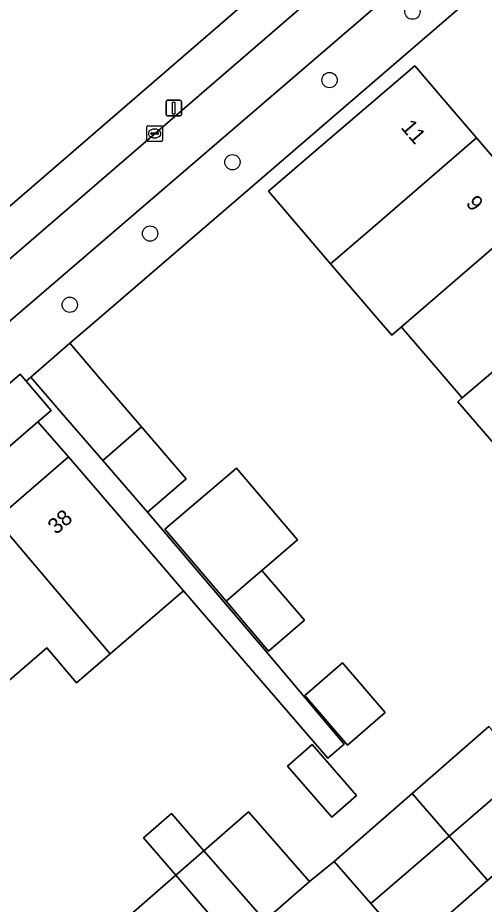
# Model space of a CAD drawing. Extents: x 158472 to 159562, y 388525 to 389606.
# Drawn here: x 159089.3 to 159119.1, y 388962.7 to 389019.3 of the extents above; entities that cross this region are included whole.
import ezdxf

# ---------------------------------------------------------------- set-up
doc = ezdxf.new("R2010")
doc.units = 0
for name, color, linetype in [('IMGEO_Berm_groen', 7, 'Continuous'), ('IMGEO_Boom', 7, 'Continuous'), ('IMGEO_Erf', 7, 'Continuous'), ('IMGEO_Fietspad_gesloten', 7, 'Continuous'), ('IMGEO_Kolk', 7, 'Continuous'), ('IMGEO_Lichtmast', 7, 'Continuous'), ('IMGEO_Pand', 7, 'Continuous'), ('IMGEO_Pand_nummerreeks', 7, 'Continuous'), ('IMGEO_Rijbaan_lokaal_open', 7, 'Continuous'), ('IMGEO_Voetpad_open', 7, 'Continuous')]:
    doc.layers.add(name, color=color, linetype=linetype)

msp = doc.modelspace()

# ---------------------------------------------------------------- linework, layer by layer
at = {"layer": 'IMGEO_Berm_groen'}
msp.add_lwpolyline([(159118.475, 389020.818), (159116.168, 389023.498), (159088.825, 389000), (159083.834, 388995.711), (159085.801, 388993.418), (159089.425, 388996.533), (159089.799, 388996.097), (159090.101, 388996.357), (159092.603, 388998.514), (159094.327, 389000)], close=True, dxfattribs=at)
at = {"layer": 'IMGEO_Boom'}
for centre in [(159114.479, 389019.695), (159109.183, 389015.325), (159102.983, 389010.081), (159097.725, 389005.521), (159092.594, 389000.973)]:
    msp.add_circle(centre, 0.489, dxfattribs=at)
at = {"layer": 'IMGEO_Erf'}
for points in [[(159110.952, 389026.462), (159097.025, 389048.03), (159094.634, 389046.479), (159094.161, 389047.197), (159074.652, 389034.542), (159079.913, 389028.224), (159079.056, 389027.511), (159082.11, 389023.773), (159078.506, 389021.057), (159078.33, 389021.26), (159076.667, 389019.79), (159080.175, 389015.432), (159083.313, 389018.074), (159085.077, 389015.979), (159086.84, 389013.885), (159083.702, 389011.243), (159087.25, 389007.054), (159087.812, 389006.457)], [(159087.868, 388987.264), (159092.507, 388991.257), (159090.561, 388993.506), (159062.363, 388969.113), (159062.048, 388968.84), (159062.836, 388967.979), (159070.383, 388959.731), (159071.162, 388960.402), (159065.957, 388966.45), (159070.61, 388970.456), (159074.56, 388973.856), (159075.052, 388974.279), (159075.188, 388974.396), (159074.225, 388975.519), (159078.774, 388979.435), (159083.318, 388983.347)], [(159098.671, 388986.652), (159103.242, 388990.54), (159107.129, 388985.97), (159104.852, 388984.004), (159107.583, 388980.83), (159105.276, 388978.845), (159102.584, 388982.052)], [(159107.6, 388976.013), (159110.016, 388978.099), (159112.742, 388974.941), (159110.326, 388972.855)], [(159106.501, 388971.504), (159108.073, 388972.878), (159110.912, 388969.628), (159109.34, 388968.254)]]:
    msp.add_lwpolyline(points, close=True, dxfattribs=at)
for points in [[(159118.475, 389020.818), (159094.327, 389000), (159092.603, 388998.514), (159094.54, 388996.24), (159097.179, 388993.175), (159100.034, 388989.859), (159097.549, 388987.72), (159105.25, 388978.693), (159110.108, 388972.914), (159109.067, 388972.018), (159099.861, 388982.713), (159095.182, 388978.685), (159093.031, 388976.834), (159091.137, 388979.055), (159088.742, 388976.994), (159084.202, 388973.084), (159080.821, 388970.174), (159079.743, 388969.246), (159079.662, 388969.176), (159080.585, 388968.1), (159076.04, 388964.187), (159078.1, 388961.795)], [(159121.284, 388990.235), (159117.383, 388994.78), (159117.663, 388995.021), (159114.185, 388999.084), (159113.896, 388999.422), (159113.771, 388999.568), (159113.156, 388999.037), (159112.332, 389000), (159109.253, 389003.597), (159105.28, 389008.238), (159108.3, 389010.823), (159114.624, 389016.236), (159116.378, 389014.187), (159118.567, 389011.629), (159120.859, 389008.951)], [(159164.945, 388955.64), (159162.862, 388963.067), (159160.285, 388972.252), (159150.387, 388983.731), (159145.661, 388989.212), (159141.174, 388985.475), (159143.562, 388982.741), (159146.025, 388979.921), (159141.02, 388975.55), (159138.527, 388978.405), (159136.169, 388981.104), (159131.778, 388977.318), (159132.791, 388976.129), (159136.604, 388971.764), (159132.069, 388967.803), (159129.112, 388965.22), (159130.191, 388963.985), (159128.535, 388962.538), (159124.587, 388967.056), (159126.243, 388968.503), (159125.295, 388969.587), (159124.199, 388968.503), (159119.287, 388964.213), (159114.314, 388959.869)], [(159094.863, 388960.605), (159099.369, 388964.541), (159097.295, 388966.917), (159099.084, 388968.478), (159101.157, 388966.103), (159104.011, 388968.596), (159107.903, 388964.14), (159109.471, 388965.414), (159114.455, 388969.768), (159119.356, 388974.048)]]:
    msp.add_lwpolyline(points, dxfattribs=at)
at = {"layer": 'IMGEO_Fietspad_gesloten'}
for points in [[(159114.372, 389026.022), (159084.209, 389000), (159070.579, 388988.241), (159054.573, 388974.475), (159049.939, 388970.49), (159033.647, 388956.597), (159018.694, 388943.743), (159015.935, 388941.39), (159013.072, 388938.778), (159010.208, 388936.145), (159007.355, 388933.494), (159004.156, 388930.365), (159000.439, 388926.694), (159000, 388926.236), (158997.258, 388923.376), (158993.803, 388919.761), (158991.035, 388916.747), (158984.126, 388908.89), (158982.556, 388907.1), (158984.817, 388905.117), (158987.972, 388908.688), (158989.914, 388910.905), (158990.387, 388911.446), (158993.186, 388914.58)], [(159014.827, 388936.367), (159018.984, 388940.048), (159020.502, 388941.386), (159021.841, 388942.564), (159033.342, 388952.392), (159033.936, 388952.903), (159035.257, 388954.041), (159049.743, 388966.513), (159053.815, 388969.942), (159058.101, 388973.55), (159082.483, 388994.437), (159083.834, 388995.711), (159088.825, 389000), (159116.168, 389023.498)]]:
    msp.add_lwpolyline(points, dxfattribs=at)
at = {"layer": 'IMGEO_Kolk'}
for p, q in [((159097.514, 389011.486), (159097.514, 389012.338)), ((159097.589, 389012.412), (159098.441, 389012.412)), ((159097.773, 389011.906), (159097.773, 389011.918)), ((159097.816, 389011.955), (159098.214, 389011.955)), ((159098.002, 389012.192), (159098.027, 389012.192)), ((159098.257, 389011.918), (159098.257, 389011.906)), ((159098.515, 389012.338), (159098.515, 389011.486)), ((159098.441, 389011.412), (159097.589, 389011.412)), ((159098.211, 389011.869), (159097.813, 389011.869)), ((159098.025, 389011.632), (159098, 389011.632))]:
    msp.add_line(p, q, dxfattribs=at)
for points in [[(159097.514, 389011.486), (159097.514, 389012.338)], [(159097.589, 389012.412), (159098.441, 389012.412)], [(159098.515, 389012.338), (159098.515, 389011.486)], [(159098.441, 389011.412), (159097.589, 389011.412)]]:
    msp.add_lwpolyline(points, dxfattribs=at)
for centre, radius, start, end in [((159097.591, 389012.336), 0.0765, 91.552, 178.448), ((159097.591, 389012.336), 0.0765, 91.552, 178.448), ((159097.813, 389011.915), 0.0403, 85.8775, 175.7526), ((159097.81, 389011.905), 0.0366, 178.938, 274.7102), ((159098.214, 389011.912), 0.043, 264.8664, 352.4533), ((159098.218, 389011.917), 0.0386, 1.7309, 96.639), ((159098.439, 389012.336), 0.0765, 1.552, 88.448), ((159098.439, 389012.336), 0.0765, 1.552, 88.448), ((159097.591, 389011.488), 0.0765, 181.552, 268.448), ((159097.591, 389011.488), 0.0765, 181.552, 268.448), ((159098.439, 389011.488), 0.0765, 271.552, 358.448), ((159098.439, 389011.488), 0.0765, 271.552, 358.448)]:
    msp.add_arc(centre, radius, start, end, dxfattribs=at)
for centre, major_axis, ratio, start_param, end_param in [((159098.001, 389011.912), (-0.387, 0.002), 0.722429, 4.712389, 7.853982), ((159098.026, 389011.912), (-0.39, 0.002), 0.717154, 1.570796, 4.712389)]:
    msp.add_ellipse(centre, major_axis=major_axis, ratio=ratio, start_param=start_param, end_param=end_param, dxfattribs=at)
at = {"layer": 'IMGEO_Lichtmast'}
for p, q in [((159098.742, 389013.133), (159098.742, 389013.933)), ((159098.742, 389013.933), (159098.742, 389013.133)), ((159098.842, 389014.033), (159099.632, 389014.033)), ((159099.632, 389014.033), (159098.842, 389014.033)), ((159099.732, 389013.933), (159099.732, 389013.133)), ((159099.732, 389013.133), (159099.732, 389013.933)), ((159099.632, 389013.033), (159098.842, 389013.033)), ((159098.842, 389013.033), (159099.632, 389013.033))]:
    msp.add_line(p, q, dxfattribs=at)
msp.add_lwpolyline([(159099.162, 389013.908), (159099.312, 389013.908), (159099.312, 389013.158), (159099.162, 389013.158), (159099.162, 389013.908)], dxfattribs=at)
for centre, start, end in [((159098.842, 389013.933), 90, 180), ((159098.842, 389013.933), 90, 180), ((159099.632, 389013.933), 0, 90), ((159099.632, 389013.933), 360, 90), ((159098.842, 389013.133), 180, 270), ((159098.842, 389013.133), 180, 270), ((159099.632, 389013.133), 270, 0), ((159099.632, 389013.133), 270, 0)]:
    msp.add_arc(centre, 0.1, start, end, dxfattribs=at)
at = {"layer": 'IMGEO_Pand'}
for points in [[(159109.253, 389003.597), (159112.24, 389006.17), (159118.567, 389011.629), (159116.378, 389014.187), (159114.624, 389016.236), (159108.3, 389010.823), (159105.28, 389008.238)], [(159122.471, 389007.068), (159120.859, 389008.951), (159118.567, 389011.629), (159112.24, 389006.17), (159109.253, 389003.597), (159112.332, 389000), (159113.156, 388999.037), (159113.771, 388999.568)], [(159126.372, 389002.51), (159124.172, 389005.081), (159122.471, 389007.068), (159113.771, 388999.568), (159113.896, 388999.422), (159114.185, 388999.084), (159117.663, 388995.021), (159120.061, 388997.082), (159123.454, 389000)], [(159130.274, 388997.952), (159128.666, 388999.83), (159128.521, 389000), (159126.372, 389002.51), (159123.454, 389000), (159120.061, 388997.082), (159117.663, 388995.021), (159117.383, 388994.78), (159121.284, 388990.235), (159123.957, 388992.53)], [(159097.179, 388993.175), (159094.54, 388996.24), (159092.603, 388998.514), (159090.101, 388996.357), (159092.055, 388994.101), (159094.696, 388991.033)], [(159097.179, 388993.175), (159094.696, 388991.033), (159097.549, 388987.72), (159100.034, 388989.859)], [(159087.868, 388987.264), (159093.2, 388981.01), (159095.182, 388978.685), (159099.861, 388982.713), (159097.957, 388984.925), (159095.769, 388987.468), (159092.507, 388991.257)], [(159103.242, 388990.54), (159098.671, 388986.652), (159102.584, 388982.052), (159104.312, 388983.538), (159104.852, 388984.004), (159107.129, 388985.97)], [(159088.742, 388976.994), (159091.137, 388979.055), (159093.031, 388976.834), (159095.182, 388978.685), (159093.2, 388981.01), (159087.868, 388987.264), (159083.318, 388983.347), (159088.65, 388977.1)], [(159104.852, 388984.004), (159104.312, 388983.538), (159102.584, 388982.052), (159105.276, 388978.845), (159107.583, 388980.83)], [(159107.6, 388976.013), (159110.326, 388972.855), (159112.742, 388974.941), (159110.016, 388978.099)], [(159114.455, 388969.768), (159116.82, 388967.04), (159121.759, 388971.296), (159119.547, 388973.829), (159119.356, 388974.048)], [(159106.501, 388971.504), (159109.34, 388968.254), (159110.912, 388969.628), (159108.073, 388972.878)], [(159116.82, 388967.04), (159119.24, 388964.27), (159119.287, 388964.213), (159124.199, 388968.503), (159121.759, 388971.296)], [(159114.455, 388969.768), (159109.471, 388965.414), (159111.816, 388962.729), (159116.82, 388967.04)], [(159099.084, 388968.478), (159097.295, 388966.917), (159099.369, 388964.541), (159101.157, 388966.103)], [(159101.157, 388966.103), (159105.048, 388961.646), (159107.903, 388964.14), (159104.011, 388968.596)], [(159116.82, 388967.04), (159111.816, 388962.729), (159114.016, 388960.211), (159114.314, 388959.869), (159119.287, 388964.213), (159119.24, 388964.27)], [(159103.211, 388960.041), (159105.048, 388961.646), (159101.157, 388966.103), (159099.369, 388964.541)], [(159094.863, 388960.605), (159098.707, 388956.106), (159103.211, 388960.041), (159099.369, 388964.541)]]:
    msp.add_lwpolyline(points, close=True, dxfattribs=at)
at = {"layer": 'IMGEO_Rijbaan_lokaal_open'}
msp.add_lwpolyline([(159110.216, 388956.908), (159112.892, 388959.238), (159114.016, 388960.211), (159111.816, 388962.729), (159109.471, 388965.414), (159107.903, 388964.14), (159105.048, 388961.646), (159103.211, 388960.041), (159098.707, 388956.106), (159094.186, 388952.157), (159090.4, 388948.87), (159092.778, 388946.275), (159094.17, 388947.523), (159095.806, 388949.014), (159100.707, 388948.632), (159100.852, 388948.757), (159105.713, 388952.989)], close=True, dxfattribs=at)
at = {"layer": 'IMGEO_Voetpad_open'}
for points in [[(159070.579, 388988.241), (159084.209, 389000), (159114.372, 389026.022), (159113.706, 389026.821), (159120.552, 389032.524), (159121.218, 389031.725), (159121.614, 389032.055), (159152.159, 389058.692), (159174.203, 389077.614), (159178.548, 389081.349), (159179.526, 389082.19), (159181.337, 389083.746), (159177.649, 389086.904)], [(159177.566, 389084.843), (159176.445, 389083.875), (159120.451, 389035.544), (159117.405, 389033.869), (159115.274, 389032.515), (159113.143, 389031.161), (159113.482, 389028.548), (159113.466, 389028.535), (159110.952, 389026.462), (159087.812, 389006.457), (159087.25, 389007.054), (159086.128, 389006.093), (159079.014, 389000), (159056.664, 388980.857), (159052.807, 388976.374)]]:
    msp.add_lwpolyline(points, dxfattribs=at)
for points in [[(159090.561, 388993.506), (159091.399, 388994.231), (159089.799, 388996.097), (159089.425, 388996.533), (159085.801, 388993.418), (159083.834, 388995.711), (159082.483, 388994.437), (159084.333, 388992.157), (159060.302, 388971.495), (159062.363, 388969.113)], [(159097.549, 388987.72), (159094.696, 388991.033), (159092.055, 388994.101), (159090.101, 388996.357), (159089.799, 388996.097), (159091.399, 388994.231), (159090.561, 388993.506), (159092.507, 388991.257), (159095.769, 388987.468), (159097.957, 388984.925), (159099.861, 388982.713), (159109.067, 388972.018), (159110.108, 388972.914), (159105.25, 388978.693)]]:
    msp.add_lwpolyline(points, close=True, dxfattribs=at)

# ---------------------------------------------------------------- texts
at = {"layer": 'IMGEO_Pand_nummerreeks'}
for s, rotation, p in [('11', 310.5612, (159113.692, 389012.281)), ('9', 310.5595, (159117.845, 389007.429)), ('38', 40.7222, (159091.725, 388986.257))]:
    msp.add_text(s, height=1, rotation=rotation, dxfattribs=at).set_placement(p)

doc.saveas('drawing.dxf')
